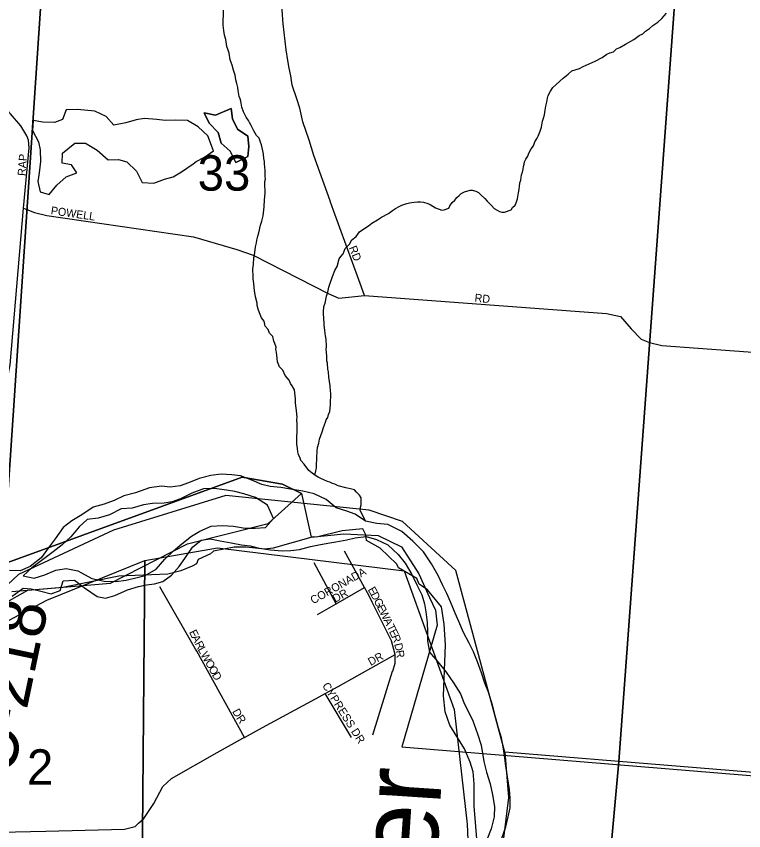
# Model space of a CAD drawing. Extents: x 8.5 to 81.5, y -1.2 to 22.4.
# Drawn here: x 54.054 to 54.915, y 15.121 to 16.084 of the extents above; entities that cross this region are included whole.
import ezdxf

# ---------------------------------------------------------------- set-up
doc = ezdxf.new("R2010")
doc.units = 0
for name, color, linetype in [('GM_X_City_Street', 7, 'Continuous'), ('GM_X_City_Street_Text', 7, 'Continuous'), ('GM_X_Corporation', 7, 'Continuous'), ('GM_X_County_Road_Text', 7, 'Continuous'), ('GM_X_Major_River', 7, 'Continuous'), ('GM_X_Major_River_Text', 7, 'Continuous'), ('GM_X_Minor_Lake', 7, 'Continuous'), ('GM_X_Minor_River', 7, 'Continuous'), ('GM_X_Section', 7, 'Continuous'), ('GM_X_Section_Text', 7, 'Continuous'), ('GM_X_Township', 7, 'Continuous'), ('GM_X_Township_Subdivision', 7, 'Continuous'), ('GM_X_Township_Subdivision_Text', 7, 'Continuous')]:
    doc.layers.add(name, color=color, linetype=linetype)

msp = doc.modelspace()

# ---------------------------------------------------------------- linework, layer by layer
at = {"layer": 'GM_X_City_Street'}
for points in [[(54.42528, 15.86527), (54.42522, 15.86545), (54.40577, 15.91926), (54.40035, 15.93736), (54.39309, 15.95908), (54.38947, 15.97537), (54.38586, 15.98621), (54.38042, 16.0025), (54.37862, 16.01337), (54.37681, 16.0224), (54.375, 16.03145), (54.37318, 16.04412), (54.36957, 16.07489), (54.36776, 16.10203), (54.36413, 16.12374), (54.36233, 16.13279), (54.36051, 16.14184), (54.35327, 16.15633), (54.33878, 16.18346), (54.33516, 16.19069), (54.33337, 16.19974), (54.33154, 16.20879), (54.3281, 16.23637), (54.32808, 16.23651)], [(53.98932, 15.38116), (54.04647, 15.6717), (54.06235, 15.85698), (54.06903, 15.9284), (54.06842, 15.93726), (54.06647, 15.94259), (54.05925, 15.95437), (54.04717, 15.96843), (53.91, 16.12149), (53.89682, 16.13519), (53.87801, 16.15093), (53.85956, 16.16427), (53.85738, 16.16643)], [(54.45926, 15.77209), (54.45925, 15.7721), (54.42931, 15.85412), (54.42528, 15.86527)], [(54.06235, 15.85698), (54.06642, 15.85542), (54.07547, 15.8518), (54.08996, 15.84817), (54.26371, 15.82285), (54.31479, 15.80816), (54.3343, 15.80116), (54.42299, 15.75591), (54.43566, 15.7505), (54.46606, 15.75345), (54.75242, 15.73245), (54.7687, 15.72883), (54.78137, 15.71435), (54.79312, 15.70215), (54.80308, 15.69806), (54.81757, 15.69445), (54.98958, 15.68196), (55.2495, 15.66168)], [(54.46606, 15.75345), (54.45926, 15.77209)]]:
    msp.add_lwpolyline(points, dxfattribs=at)
at = {"layer": 'GM_X_Corporation'}
for points in [[(54.03961, 15.38949), (54.06744, 15.40492), (54.16517, 15.41349), (54.25664, 15.46011), (54.35183, 15.48387), (54.39123, 15.51936), (54.36877, 15.53032), (54.32102, 15.53873), (54.0384, 15.43581), (54.0924, 16.24013)], [(54.0924, 16.24013), (54.0384, 15.43581), (54.32102, 15.53873), (54.36877, 15.53032), (54.39123, 15.51936), (54.40271, 15.46785), (54.44147, 15.47187), (54.48205, 15.46979), (54.50956, 15.4565), (54.53036, 15.42432), (54.54288, 15.39643), (54.55011, 15.38149), (54.5519, 15.36366), (54.51008, 15.21971), (55.25791, 15.15817)], [(54.03961, 15.38949), (54.06744, 15.40492), (54.16517, 15.41349), (54.25664, 15.46011), (54.35183, 15.48387), (54.39123, 15.51936), (54.40271, 15.46785), (54.44147, 15.47187), (54.48205, 15.46979), (54.50956, 15.4565), (54.53036, 15.42432), (54.54288, 15.39643), (54.55011, 15.38149), (54.5519, 15.36366), (54.51008, 15.21971), (55.25791, 15.15817)]]:
    msp.add_lwpolyline(points, dxfattribs=at)
at = {"layer": 'GM_X_Major_River'}
for points in [[(54.36679, 15.52671), (54.35428, 15.52772), (54.34445, 15.5302), (54.33277, 15.53538), (54.31919, 15.54021), (54.30896, 15.54156), (54.29644, 15.54219), (54.28388, 15.54092), (54.27013, 15.53702), (54.25749, 15.53196), (54.24792, 15.52835), (54.23612, 15.52707), (54.22588, 15.52803), (54.21141, 15.52605), (54.19496, 15.5203), (54.18121, 15.51678), (54.16971, 15.51131), (54.15785, 15.50698), (54.14486, 15.50345), (54.13138, 15.49422), (54.11947, 15.48724), (54.10943, 15.47908), (54.09968, 15.46597), (54.09265, 15.45623), (54.08328, 15.44349), (54.07016, 15.43312), (54.05828, 15.42804), (54.04575, 15.42829)], [(54.35809, 15.49001), (54.35118, 15.50574), (54.33693, 15.51477), (54.32296, 15.51923), (54.31237, 15.52172), (54.30253, 15.52344), (54.28851, 15.52525), (54.27521, 15.52513), (54.26143, 15.51971), (54.248, 15.51314), (54.23843, 15.50953), (54.2289, 15.50783), (54.21523, 15.50772), (54.20456, 15.50604), (54.1908, 15.50214), (54.17787, 15.50126), (54.16406, 15.49431), (54.15068, 15.49041), (54.13774, 15.48877), (54.12807, 15.48022), (54.11834, 15.46825), (54.10827, 15.45857), (54.09747, 15.45043), (54.08475, 15.44081), (54.07241, 15.43155), (54.06196, 15.42188), (54.07483, 15.41934), (54.08782, 15.42326), (54.10046, 15.4287), (54.11304, 15.43073), (54.12666, 15.42779)], [(54.62791, 15.11049), (54.63314, 15.12521), (54.63603, 15.13694), (54.63814, 15.14755), (54.63836, 15.15895), (54.63743, 15.16923), (54.63507, 15.18449), (54.63305, 15.19746), (54.63177, 15.20965), (54.63007, 15.21995), (54.628, 15.23063), (54.62442, 15.24173), (54.62124, 15.25358), (54.61737, 15.26924), (54.61273, 15.28454), (54.60839, 15.29528), (54.60445, 15.30752), (54.59976, 15.32016), (54.59506, 15.33204), (54.58994, 15.34241), (54.58298, 15.35509), (54.57753, 15.36812), (54.57317, 15.37772), (54.56773, 15.39113), (54.56337, 15.4011), (54.55826, 15.41147), (54.55316, 15.42259), (54.54507, 15.43644), (54.53585, 15.45031), (54.52319, 15.46311), (54.51011, 15.4744), (54.49356, 15.48271), (54.48067, 15.48411), (54.46705, 15.48667), (54.45506, 15.49489), (54.44487, 15.49852), (54.43241, 15.50257), (54.42045, 15.51232), (54.40615, 15.51907), (54.39292, 15.52238), (54.37853, 15.52457), (54.36679, 15.52671)], [(54.12666, 15.42779), (54.13118, 15.4258), (54.1432, 15.4191), (54.15795, 15.41576), (54.17162, 15.41548), (54.18381, 15.41713), (54.19678, 15.41991), (54.20632, 15.42238), (54.21939, 15.4301), (54.2295, 15.44168), (54.23995, 15.45173), (54.24961, 15.4599), (54.26119, 15.46917), (54.27118, 15.47504), (54.28459, 15.48086), (54.29753, 15.48173), (54.3108, 15.48071), (54.32481, 15.47852), (54.33659, 15.47828), (54.34876, 15.47918), (54.35809, 15.49001)], [(54.15945, 15.39558), (54.17053, 15.39878), (54.18547, 15.40532), (54.19847, 15.40962), (54.208, 15.41132), (54.21753, 15.41265), (54.22708, 15.4155), (54.23748, 15.42289), (54.24642, 15.43297), (54.25345, 15.44271), (54.26245, 15.45584), (54.27249, 15.46438), (54.28316, 15.46568), (54.29527, 15.46354), (54.30813, 15.46099), (54.32025, 15.45885), (54.33048, 15.4575), (54.34144, 15.45462), (54.3547, 15.45283), (54.36835, 15.4518), (54.37861, 15.45197), (54.3889, 15.45328), (54.40188, 15.45682), (54.4118, 15.4589), (54.42247, 15.46058), (54.432, 15.46229), (54.44496, 15.46469), (54.45489, 15.46715), (54.46783, 15.46841), (54.4803, 15.46512), (54.49347, 15.45877), (54.50578, 15.44712), (54.51394, 15.43707), (54.52203, 15.4236), (54.52786, 15.41132), (54.53371, 15.39942), (54.53692, 15.38909), (54.53863, 15.37955), (54.5399, 15.36698), (54.54044, 15.35557), (54.54062, 15.3453), (54.54263, 15.33196), (54.55266, 15.32035), (54.56267, 15.30798), (54.57117, 15.29565), (54.57964, 15.28255), (54.58362, 15.27221), (54.58872, 15.26146), (54.59385, 15.25185), (54.59961, 15.23539), (54.60389, 15.22161), (54.60693, 15.20254), (54.6101, 15.18993), (54.61477, 15.17615), (54.61755, 15.16317), (54.61955, 15.14906), (54.61931, 15.1369), (54.61562, 15.12291), (54.6108, 15.1097)], [(54.04896, 15.3982), (54.06206, 15.40743), (54.07154, 15.40686), (54.08288, 15.40397), (54.09497, 15.40069), (54.10569, 15.40465), (54.10933, 15.41598), (54.12264, 15.41685), (54.13574, 15.40708), (54.14961, 15.39768), (54.15945, 15.39558)]]:
    msp.add_lwpolyline(points, dxfattribs=at)
at = {"layer": 'GM_X_Minor_Lake'}
for points in [[(54.28039, 15.94231), (54.26921, 15.95318), (54.25644, 15.96066), (54.24277, 15.96093), (54.22985, 15.96081), (54.21999, 15.96177), (54.20558, 15.96282), (54.19568, 15.9615), (54.18345, 15.95795), (54.16934, 15.9552), (54.16004, 15.96527), (54.14687, 15.97161), (54.1264, 15.97355), (54.11271, 15.97307), (54.10869, 15.96175), (54.09912, 15.95814), (54.08546, 15.9588), (54.07372, 15.96056), (54.07311, 15.94879), (54.08006, 15.93535), (54.08215, 15.9258), (54.08264, 15.91211), (54.08086, 15.89885), (54.07952, 15.88862), (54.08194, 15.87641), (54.09289, 15.87315), (54.10184, 15.88399), (54.11306, 15.89402), (54.12568, 15.8987), (54.11903, 15.90834), (54.10805, 15.91008), (54.10867, 15.92185), (54.12295, 15.93372), (54.13587, 15.93384), (54.14938, 15.92558), (54.16245, 15.91392), (54.175, 15.91442), (54.18482, 15.91156), (54.196, 15.9007), (54.20295, 15.88726), (54.21662, 15.8866), (54.22924, 15.89129), (54.23956, 15.89412), (54.24955, 15.89999), (54.26303, 15.90922)], [(54.308, 15.97481), (54.28961, 15.96682), (54.27637, 15.96975), (54.28221, 15.95747), (54.29263, 15.94624), (54.29618, 15.93363), (54.30701, 15.92429), (54.31358, 15.91086)], [(54.308, 15.97481), (54.30966, 15.96262), (54.3155, 15.95034), (54.32787, 15.94211), (54.32915, 15.92992), (54.32778, 15.91817), (54.31358, 15.91086), (54.30701, 15.92429), (54.29618, 15.93363), (54.29263, 15.94624), (54.28221, 15.95747), (54.27637, 15.96975), (54.28961, 15.96682), (54.308, 15.97481)], [(54.31358, 15.91086), (54.32778, 15.91817), (54.32915, 15.92992), (54.32787, 15.94211), (54.3155, 15.95034), (54.30966, 15.96262), (54.308, 15.97481)], [(54.26303, 15.90922), (54.26688, 15.91218), (54.27648, 15.91731), (54.28726, 15.92469), (54.28039, 15.94231)]]:
    msp.add_lwpolyline(points, dxfattribs=at)
at = {"layer": 'GM_X_Minor_River'}
for points in [[(54.34549, 15.92473), (54.34412, 15.93198), (54.34267, 15.93505), (54.34124, 15.93964), (54.33827, 15.94274), (54.33498, 15.94851), (54.33169, 15.95466), (54.32986, 15.95811), (54.32878, 15.96079), (54.32582, 15.96466), (54.32291, 15.9708), (54.32075, 15.97654), (54.31938, 15.98341), (54.31867, 15.98608), (54.3176, 15.98915), (54.3166, 15.99601), (54.31592, 15.99982), (54.31488, 16.00441), (54.31383, 16.00861), (54.3128, 16.01433), (54.31103, 16.02007), (54.30925, 16.02619), (54.3071, 16.03231), (54.30575, 16.04032), (54.30468, 16.04376), (54.30287, 16.04798), (54.30191, 16.05636), (54.30012, 16.06172), (54.29947, 16.06705), (54.29915, 16.0701), (54.29884, 16.07353), (54.2992, 16.091)], [(54.64712, 15.8678), (54.64803, 15.87501), (54.64888, 15.87955), (54.64932, 15.88259), (54.64979, 15.88676), (54.65099, 15.89016), (54.6515, 15.89623), (54.65271, 15.89962), (54.65354, 15.90303), (54.65398, 15.90606), (54.6548, 15.90909), (54.65523, 15.91174), (54.65681, 15.91475), (54.65917, 15.9185), (54.66038, 15.9219), (54.66314, 15.92717), (54.66587, 15.93053), (54.66748, 15.93544), (54.67022, 15.93957), (54.67142, 15.94221), (54.67381, 15.94786), (54.67543, 15.95277), (54.67672, 15.95997), (54.67755, 15.96337), (54.67876, 15.96715), (54.67963, 15.97284), (54.68049, 15.97738), (54.68173, 15.9823), (54.68259, 15.98722), (54.68341, 15.99024), (54.68617, 15.99513), (54.68891, 15.99964), (54.69278, 16.00336), (54.70091, 16.01081), (54.70707, 16.01524), (54.71133, 16.01934), (54.72049, 16.0222), (54.72471, 16.0244), (54.73889, 16.03096), (54.74732, 16.03497), (54.75271, 16.03905), (54.75616, 16.0405), (54.76074, 16.04193), (54.76423, 16.04528), (54.76806, 16.0471), (54.77496, 16.05077), (54.78456, 16.05628), (54.79111, 16.06109), (54.79533, 16.06329), (54.79843, 16.06627), (54.80305, 16.0696), (54.80729, 16.07293), (54.81307, 16.077), (54.8177, 16.08109), (54.82315, 16.08744)], [(54.46705, 15.48667), (54.46082, 15.49968), (54.46127, 15.5031), (54.46209, 15.50612), (54.46215, 15.50878), (54.46188, 15.51449), (54.46005, 15.51757), (54.45633, 15.52106), (54.45411, 15.52377), (54.45109, 15.52459), (54.44731, 15.52543), (54.44391, 15.52625), (54.43486, 15.52871), (54.43072, 15.53032), (54.42808, 15.53113), (54.4247, 15.53272), (54.42206, 15.53353), (54.41867, 15.53512), (54.41416, 15.53711), (54.41116, 15.53869), (54.40703, 15.54105), (54.40404, 15.54339), (54.39994, 15.54652), (54.3944, 15.55423), (54.3907, 15.55849), (54.38961, 15.56117), (54.3878, 15.56539), (54.38711, 15.56882), (54.38643, 15.57264), (54.38578, 15.57798), (54.38626, 15.60116), (54.386, 15.60687), (54.38606, 15.60953), (54.38546, 15.61752), (54.38513, 15.62019), (54.38482, 15.62324), (54.38413, 15.62667), (54.38423, 15.63124), (54.38392, 15.63504), (54.38293, 15.64191), (54.38037, 15.6469), (54.37853, 15.6496), (54.37671, 15.65343), (54.37189, 15.65885), (54.36937, 15.66537), (54.36528, 15.66925), (54.36312, 15.67499), (54.36245, 15.67919), (54.36214, 15.68262), (54.36185, 15.68681), (54.36115, 15.68986), (54.3612, 15.69252), (54.35977, 15.69673), (54.3587, 15.69979), (54.35729, 15.70515), (54.35357, 15.70902), (54.35177, 15.71362), (54.34844, 15.71749), (54.34704, 15.72322), (54.34408, 15.72708), (54.34155, 15.73321), (54.34012, 15.73742), (54.33907, 15.742), (54.33875, 15.74467), (54.337, 15.75193), (54.33669, 15.75498), (54.33563, 15.75918), (54.33505, 15.76793), (54.33403, 15.77328), (54.33413, 15.77822), (54.33384, 15.78278), (54.3339, 15.78545), (54.33437, 15.79), (54.33493, 15.79873), (54.33574, 15.80138), (54.33619, 15.80479), (54.33663, 15.80782), (54.33708, 15.81123), (54.33794, 15.81578), (54.33839, 15.81919), (54.33962, 15.82373), (54.34084, 15.82789), (54.34293, 15.83697), (54.34454, 15.8415), (54.34581, 15.84794), (54.34626, 15.85135), (54.34671, 15.85514), (54.34717, 15.85855), (54.34772, 15.86691), (54.34779, 15.87032), (54.34828, 15.87564), (54.3481, 15.88553), (54.34816, 15.88856), (54.3486, 15.89122), (54.34828, 15.89426), (54.34843, 15.90149), (54.34745, 15.90949), (54.34751, 15.91215), (54.34682, 15.91558), (54.34655, 15.92091), (54.34549, 15.92473)], [(54.40703, 15.54105), (54.40828, 15.54635), (54.4091, 15.54938), (54.40941, 15.5642), (54.40984, 15.56685), (54.4099, 15.56989), (54.41036, 15.57369), (54.41199, 15.57898), (54.41285, 15.5839), (54.41407, 15.58806), (54.41568, 15.59221), (54.4173, 15.5975), (54.41971, 15.60392), (54.42052, 15.60656), (54.42248, 15.60918), (54.42331, 15.61297), (54.4249, 15.61636), (54.42583, 15.62471), (54.4261, 15.63801), (54.42578, 15.64068), (54.42515, 15.64677), (54.4245, 15.65211), (54.42384, 15.65706), (54.42321, 15.66316), (54.42252, 15.66659), (54.42228, 15.67344), (54.4212, 15.6765), (54.42131, 15.68144), (54.42104, 15.68677), (54.42072, 15.68982), (54.42079, 15.69324), (54.42059, 15.70199), (54.41991, 15.7058), (54.41891, 15.71229), (54.41828, 15.71876), (54.41771, 15.7279), (54.41739, 15.73094), (54.41745, 15.73399), (54.41798, 15.74082), (54.41919, 15.7446), (54.42088, 15.75293), (54.42249, 15.75746), (54.42376, 15.76351), (54.42819, 15.77597), (54.43061, 15.78315), (54.43337, 15.78803), (54.43583, 15.79711), (54.43778, 15.79973), (54.44051, 15.8031), (54.44291, 15.80913), (54.44833, 15.81435), (54.45109, 15.81961), (54.4561, 15.82332), (54.46001, 15.82894), (54.4627, 15.83079), (54.47078, 15.83595), (54.47464, 15.83929), (54.48117, 15.84297), (54.48617, 15.84629), (54.49423, 15.85069), (54.49923, 15.85401), (54.5027, 15.8566), (54.50692, 15.8588), (54.50999, 15.86064), (54.5161, 15.86242), (54.51915, 15.86312), (54.52486, 15.86415), (54.52866, 15.86445), (54.53208, 15.86438), (54.53586, 15.86393), (54.54076, 15.86231), (54.54377, 15.86111), (54.54976, 15.85719), (54.5573, 15.85476), (54.56034, 15.85508), (54.56569, 15.85688), (54.56689, 15.85951), (54.56963, 15.86364), (54.57272, 15.86624), (54.57506, 15.86961), (54.57776, 15.87184), (54.58047, 15.87445), (54.58431, 15.87627), (54.59079, 15.87804), (54.59345, 15.87837), (54.5976, 15.87715), (54.60099, 15.87556), (54.60359, 15.87285), (54.60842, 15.86819), (54.61102, 15.8651), (54.61622, 15.86005), (54.61919, 15.85657), (54.62294, 15.8546), (54.62557, 15.85303), (54.62859, 15.85221), (54.63162, 15.85215), (54.63927, 15.85503), (54.64122, 15.85766), (54.64432, 15.86064), (54.64551, 15.86327), (54.64712, 15.8678)]]:
    msp.add_lwpolyline(points, dxfattribs=at)
at = {"layer": 'GM_X_Section'}
for points in [[(54.83971, 16.19386), (54.76697, 15.20261), (54.63198, 15.21347), (54.5739, 15.42853), (54.51097, 15.48614), (54.47146, 15.49976), (54.30174, 15.51695), (54.1688, 15.47589), (54.05647, 15.42346), (53.89958, 15.2768), (53.754, 15.28899), (53.84071, 16.2781)], [(55.83452, 16.12902), (55.74333, 15.12296), (54.76697, 15.20261), (54.83971, 16.19386)], [(53.20654, 15.7628), (53.38111, 15.76219), (53.37065, 15.64839), (53.39983, 15.52779), (53.43828, 15.39679), (53.48653, 15.28416), (53.59159, 15.17085), (53.6755, 15.14163), (53.76095, 15.13435), (53.82912, 15.15428), (53.87117, 15.19553), (53.9105, 15.25312), (53.94312, 15.29606), (54.00622, 15.34903), (54.08999, 15.39329), (54.206, 15.44035), (54.19991, 14.75082), (53.19976, 14.75402)], [(54.19991, 14.75082), (54.206, 15.44035), (54.29187, 15.45503), (54.51292, 15.42816), (54.57195, 15.26383), (54.58759, 15.12833), (54.59036, 15.05405), (54.56158, 14.93302), (54.49981, 14.87017), (54.39787, 14.74521)]]:
    msp.add_lwpolyline(points, close=True, dxfattribs=at)
for points in [[(54.69845, 14.45055), (54.76697, 15.20261), (54.63198, 15.21347), (54.63628, 15.15999), (54.62688, 15.08291), (54.61722, 14.9513), (54.57882, 14.86263), (54.52919, 14.82115), (54.48178, 14.79704), (54.45689, 14.76229), (54.45088, 14.7446), (54.44766, 14.73482), (54.44007, 14.6933), (54.45743, 14.6089), (54.49285, 14.45055)], [(55.67571, 14.45055), (55.74333, 15.12296), (54.76697, 15.20261), (54.69845, 14.45055)]]:
    msp.add_lwpolyline(points, dxfattribs=at)
at = {"layer": 'GM_X_Township'}
msp.add_lwpolyline([(54.59945, 15.10153), (54.59562, 15.1498), (54.5958, 15.17601), (54.59438, 15.19007), (54.59098, 15.20181), (54.58433, 15.21747), (54.56708, 15.24529), (54.5615, 15.26127), (54.55936, 15.28027), (54.56167, 15.34027), (54.56032, 15.36497), (54.55705, 15.38549), (54.54051, 15.40532), (54.5307, 15.41221), (54.52771, 15.41906), (54.50619, 15.4317), (54.50432, 15.43589), (54.48435, 15.4546), (54.46811, 15.46379), (54.4674, 15.47063), (54.46404, 15.47748), (54.43937, 15.47533), (54.40899, 15.46789), (54.4052, 15.46828), (54.35772, 15.45485), (54.34785, 15.45376), (54.32587, 15.45615), (54.31184, 15.45584), (54.28717, 15.45141), (54.28373, 15.44801), (54.2689, 15.44125), (54.26697, 15.43632), (54.26202, 15.43369), (54.24871, 15.42806), (54.23314, 15.42395), (54.17511, 15.42159), (54.10904, 15.40825), (54.04872, 15.40324)], dxfattribs=at)
at = {"layer": 'GM_X_Township_Subdivision'}
for points in [[(54.47494, 15.39104), (54.47485, 15.39121), (54.46951, 15.40184), (54.46591, 15.40835), (54.4421, 15.45138)], [(54.43221, 15.38884), (54.40628, 15.43741)], [(54.26733, 15.33311), (54.26606, 15.33539), (54.22391, 15.40918)], [(54.41048, 15.37625), (54.43221, 15.38884), (54.46591, 15.40835)], [(54.49919, 15.30917), (54.49927, 15.30941), (54.5022, 15.31881), (54.5022, 15.3291), (54.49798, 15.34518), (54.47494, 15.39104)], [(54.32383, 15.2309), (54.30929, 15.25736), (54.26748, 15.33284), (54.26733, 15.33311)], [(54.40884, 15.2771), (54.41934, 15.28279), (54.43474, 15.29113), (54.5022, 15.3291)], [(54.47583, 15.2342), (54.49919, 15.30917)], [(54.45053, 15.23103), (54.41934, 15.28279)], [(54.32349, 15.23072), (54.32383, 15.2309), (54.34512, 15.24261), (54.40802, 15.27666), (54.40884, 15.2771)], [(54.19863, 15.12935), (54.20493, 15.13503), (54.21652, 15.15295), (54.22707, 15.17298), (54.2376, 15.18247), (54.29137, 15.21306), (54.32208, 15.22995), (54.32349, 15.23072)], [(53.99653, 15.11807), (53.9983, 15.11811), (54.08896, 15.12022), (54.18173, 15.12236), (54.19438, 15.12553), (54.19588, 15.12689), (54.19863, 15.12935)]]:
    msp.add_lwpolyline(points, dxfattribs=at)

# ---------------------------------------------------------------- texts
at = {"layer": 'GM_X_City_Street_Text'}
for s, rotation, p in [('RAP', 85.76598, (54.06479, 15.89479)), ('POWELL', 351.72475, (54.09421, 15.84977)), ('RD', 291.25285, (54.44727, 15.81031)), ('RD', 353.99459, (54.5958, 15.74644))]:
    msp.add_text(s, height=0.00947, rotation=rotation, dxfattribs=at).set_placement(p)
at = {"layer": 'GM_X_County_Road_Text'}
msp.add_text('C-218', height=0.056818, rotation=78.15311, dxfattribs=at).set_placement((54.04972, 15.18437))
at = {"layer": 'GM_X_Major_River_Text'}
msp.add_text('River', height=0.094745, rotation=86.19646, dxfattribs=at).set_placement((54.53848, 14.89681))
at = {"layer": 'GM_X_Section_Text'}
for s, height, p in [('33', 0.041856, (54.26853, 15.87765)), ('2', 0.04186, (54.06645, 15.17504))]:
    msp.add_text(s, height=height, rotation=0.00001, dxfattribs=at).set_placement(p)
at = {"layer": 'GM_X_Township_Subdivision_Text'}
for s, rotation, p in [('CORONADA', 29.47359, (54.40514, 15.38822)), ('DR', 29.04842, (54.43136, 15.39016)), ('E', 299.69407, (54.4695, 15.40581)), ('D', 296.87788, (54.47275, 15.40013)), ('G', 296.50641, (54.47651, 15.39271)), ('E', 296.50397, (54.48023, 15.38525)), ('W', 296.50491, (54.4832, 15.37929)), ('A', 296.50641, (54.48804, 15.36959)), ('T', 296.50397, (54.49176, 15.36213)), ('E', 296.60172, (54.25804, 15.35547)), ('E', 296.50397, (54.49473, 15.35617)), ('A', 296.58461, (54.26103, 15.34951)), ('R', 296.85794, (54.26478, 15.34201)), ('R', 291.69318, (54.49762, 15.35039)), ('L', 298.44545, (54.2683, 15.33507)), ('D', 283.41073, (54.50095, 15.34136)), ('W', 299.30863, (54.27155, 15.32907)), ('DR', 27.89136, (54.47311, 15.31541)), ('R', 278.36024, (54.50285, 15.33347)), ('O', 299.35807, (54.27686, 15.31962)), ('O', 299.37353, (54.28094, 15.31235)), ('D', 299.35181, (54.28503, 15.30509)), ('CYPRESS DR', 302.15166, (54.41546, 15.29229)), ('D', 299.07796, (54.30907, 15.26171)), ('R', 304.3673, (54.31361, 15.25363))]:
    msp.add_text(s, height=0.00947, rotation=rotation, dxfattribs=at).set_placement(p)

doc.saveas('drawing.dxf')
